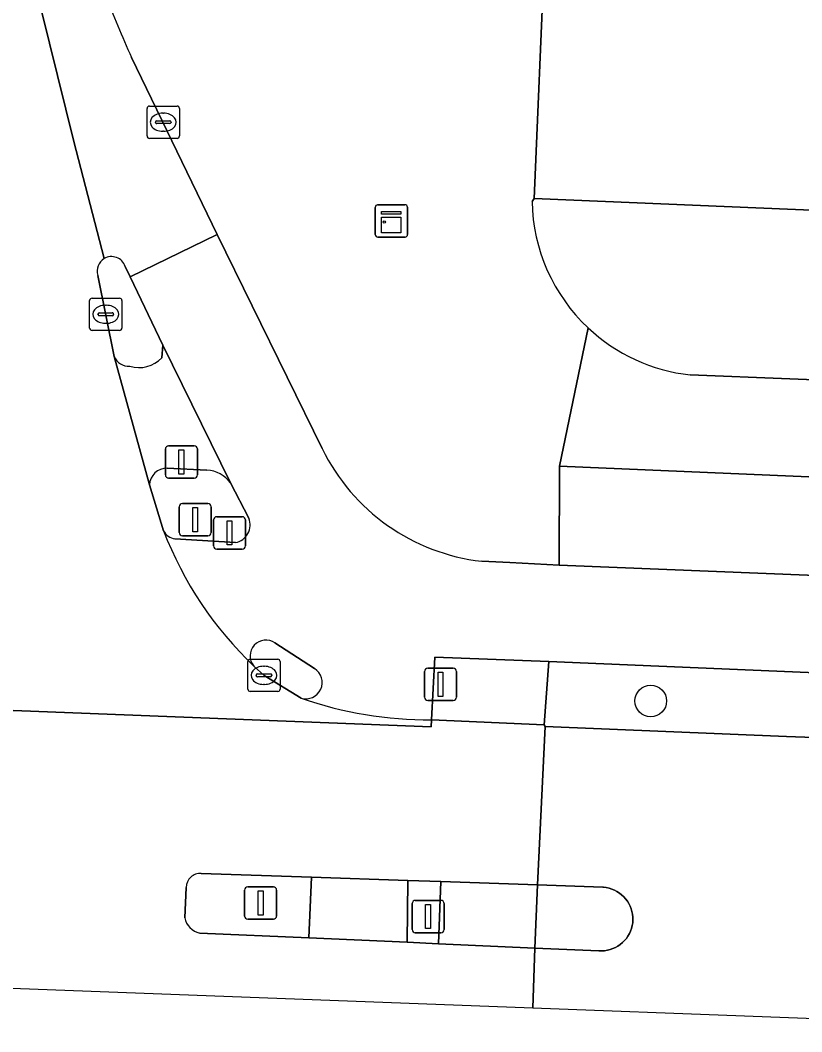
# Model space of a CAD drawing. Extents: x 160732 to 162107, y 387428 to 388479.
# Drawn here: x 161429.82 to 161454.01, y 387458.35 to 387489.67 of the extents above; entities that cross this region are included whole.
import ezdxf

# ---------------------------------------------------------------- set-up
doc = ezdxf.new("R2010")
doc.units = 0
for name, color, linetype in [('IMGEO_Berm_groen', 7, 'Continuous'), ('IMGEO_Boom', 7, 'Continuous'), ('IMGEO_Drukknoppaal', 7, 'Continuous'), ('IMGEO_Fietspad_gesloten', 7, 'Continuous'), ('IMGEO_Fietspad_open', 7, 'Continuous'), ('IMGEO_Groenvoorziening', 7, 'Continuous'), ('IMGEO_Kast', 7, 'Continuous'), ('IMGEO_Kolk', 7, 'Continuous'), ('IMGEO_Lichtmast', 7, 'Continuous'), ('IMGEO_Pand', 7, 'Continuous'), ('IMGEO_Rijbaan_lokaal_gesloten', 7, 'Continuous'), ('IMGEO_Verkeerseiland_gesloten', 7, 'Continuous'), ('IMGEO_Verkeerseiland_open', 7, 'Continuous'), ('IMGEO_Verkeersregelinstallatiepaal', 7, 'Continuous'), ('IMGEO_Voetpad_open', 7, 'Continuous')]:
    doc.layers.add(name, color=color, linetype=linetype)

msp = doc.modelspace()

# ---------------------------------------------------------------- linework, layer by layer
at = {"layer": 'IMGEO_Berm_groen'}
msp.add_lwpolyline([(161481.206, 387468.333), (161446.186, 387469.816), (161446.042, 387467.859), (161446.068, 387467.806), (161453.544, 387467.494), (161481.139, 387466.484)], close=True, dxfattribs=at)
at = {"layer": 'IMGEO_Boom'}
msp.add_circle((161449.34, 387468.595), 0.489, dxfattribs=at)
at = {"layer": 'IMGEO_Drukknoppaal'}
for p, q in [((161435.807, 387473.398), (161435.807, 387474.198)), ((161435.807, 387474.198), (161435.807, 387473.398)), ((161435.907, 387474.298), (161436.697, 387474.298)), ((161436.697, 387474.298), (161435.907, 387474.298)), ((161436.797, 387474.198), (161436.797, 387473.398)), ((161436.797, 387473.398), (161436.797, 387474.198)), ((161436.697, 387473.298), (161435.907, 387473.298)), ((161435.907, 387473.298), (161436.697, 387473.298))]:
    msp.add_line(p, q, dxfattribs=at)
msp.add_lwpolyline([(161436.227, 387474.173), (161436.377, 387474.173), (161436.377, 387473.423), (161436.227, 387473.423), (161436.227, 387474.173)], dxfattribs=at)
for centre, start, end in [((161435.907, 387474.198), 90, 180), ((161435.907, 387474.198), 90, 180), ((161436.697, 387474.198), 0, 90), ((161436.697, 387474.198), 360, 90), ((161435.907, 387473.398), 180, 270), ((161435.907, 387473.398), 180, 270), ((161436.697, 387473.398), 270, 0), ((161436.697, 387473.398), 270, 0)]:
    msp.add_arc(centre, 0.1, start, end, dxfattribs=at)
at = {"layer": 'IMGEO_Fietspad_gesloten'}
for points in [[(161437.672, 387673.108), (161437.678, 387673.258), (161437.693, 387673.503), (161436.141, 387673.546), (161434.044, 387620.92), (161433.312, 387602.562), (161431.189, 387550.73), (161430.424, 387531.378), (161429.094, 387499.76), (161429.116, 387497.852), (161429.16, 387496.739), (161429.498, 387494.264), (161429.88, 387492.617), (161430.229, 387491.014), (161431.483, 387485.911), (161432.421, 387482.288)], [(161433.072, 387482.047), (161433.227, 387481.721), (161435.923, 387483.039), (161433.265, 387488.518)], [(161439.173, 387476.408), (161435.923, 387483.039), (161433.227, 387481.721), (161434.242, 387479.61), (161436.334, 387475.343), (161436.898, 387474.253)], [(161436.484, 387473.496), (161434.611, 387473.609)], [(161507.351, 387470.337), (161505.408, 387470.416), (161483.346, 387471.309), (161481.354, 387471.39), (161446.506, 387472.795), (161444.979, 387472.881), (161444.108, 387472.92)], [(161437.709, 387470.389), (161438.935, 387469.598)], [(161442.554, 387468.011), (161442.653, 387469.953), (161446.186, 387469.816), (161481.206, 387468.333), (161483.19, 387468.251), (161505.27, 387467.335), (161507.236, 387467.262), (161518.426, 387466.815), (161519.485, 387466.777), (161528.742, 387466.406), (161529.954, 387466.357), (161535.505, 387466.149), (161540.118, 387465.962), (161559.393, 387465.167), (161560.442, 387465.124), (161576.509, 387464.516), (161595.204, 387463.77), (161606.095, 387463.48), (161612.678, 387463.243)]]:
    msp.add_lwpolyline(points, dxfattribs=at)
for centre, radius, start, end in [((161474.724, 387506.823), 45.32, 201.1274, 203.8229), ((161432.65, 387481.906), 0.445, 18.5061, 120.8648), ((161444.809, 387479.147), 6.267, 205.9199, 263.5757), ((161436.388, 387474.04), 0.552, 279.9688, 22.683), ((161434.687, 387474.085), 0.482, 206.9953, 260.8921), ((161445.009, 387478.01), 11.522, 201.0805, 226.3374), ((161437.428, 387469.989), 0.489, 54.9454, 219.9901), ((161438.661, 387469.169), 0.509, 253.6426, 57.4977), ((161442.478, 387480.059), 12.048, 250.813, 270.3636)]:
    msp.add_arc(centre, radius, start, end, dxfattribs=at)
at = {"layer": 'IMGEO_Fietspad_open'}
msp.add_lwpolyline([(161438.836, 387463.136), (161438.758, 387461.259), (161441.798, 387461.123), (161441.82, 387463.037)], close=True, dxfattribs=at)
at = {"layer": 'IMGEO_Groenvoorziening'}
msp.add_lwpolyline([(161450.56, 387478.69), (161459.815, 387478.323), (161473.412, 387477.826), (161473.669, 387482.973), (161445.728, 387484.154), (161445.666, 387484.055)], dxfattribs=at)
msp.add_lwpolyline([(161481.474, 387474.366), (161446.518, 387475.861), (161446.506, 387472.795), (161481.354, 387471.39)], close=True, dxfattribs=at)
for centre, radius, start, end in [((161451.157, 387484.151), 5.492, 181.0002, 226.805), ((161451.158, 387484.148), 5.491, 226.7767, 263.7443)]:
    msp.add_arc(centre, radius, start, end, dxfattribs=at)
at = {"layer": 'IMGEO_Kast'}
for p, q in [((161440.812, 387483.031), (161440.812, 387483.872)), ((161440.812, 387483.872), (161440.812, 387483.031)), ((161440.887, 387483.956), (161441.728, 387483.956)), ((161441.728, 387483.956), (161440.887, 387483.956)), ((161441.812, 387483.881), (161441.812, 387483.04)), ((161441.812, 387483.04), (161441.812, 387483.881)), ((161441.737, 387482.956), (161440.896, 387482.956)), ((161440.896, 387482.956), (161441.737, 387482.956))]:
    msp.add_line(p, q, dxfattribs=at)
for points in [[(161441.007, 387483.746), (161441.607, 387483.746), (161441.607, 387483.661), (161441.007, 387483.661), (161441.007, 387483.746)], [(161441.007, 387483.571), (161441.607, 387483.571), (161441.607, 387483.082), (161441.007, 387483.082), (161441.007, 387483.571)]]:
    msp.add_lwpolyline(points, dxfattribs=at)
msp.add_circle((161441.091, 387483.42), 0.0377, dxfattribs=at)
for centre, start, end in [((161440.89, 387483.878), 92.4484, 184.2845), ((161440.89, 387483.878), 92.4484, 184.2845), ((161441.734, 387483.878), 2.4484, 94.2845), ((161441.734, 387483.878), 2.4484, 94.2845), ((161440.89, 387483.034), 182.4484, 274.2845), ((161440.89, 387483.034), 182.4484, 274.2845), ((161441.734, 387483.034), 272.4484, 4.2845), ((161441.734, 387483.034), 272.4484, 4.2845)]:
    msp.add_arc(centre, 0.0779, start, end, dxfattribs=at)
at = {"layer": 'IMGEO_Kolk'}
for p, q in [((161433.75, 387486.085), (161433.75, 387486.937)), ((161433.825, 387487.011), (161434.677, 387487.011)), ((161434.751, 387486.937), (161434.751, 387486.085)), ((161434.009, 387486.505), (161434.009, 387486.517)), ((161434.052, 387486.554), (161434.45, 387486.554)), ((161434.238, 387486.791), (161434.263, 387486.791)), ((161434.493, 387486.517), (161434.493, 387486.505)), ((161434.447, 387486.468), (161434.049, 387486.468)), ((161434.261, 387486.231), (161434.236, 387486.231)), ((161434.677, 387486.011), (161433.825, 387486.011)), ((161431.972, 387480.139), (161431.972, 387480.991)), ((161432.047, 387481.065), (161432.899, 387481.065)), ((161432.973, 387480.991), (161432.973, 387480.139)), ((161432.231, 387480.559), (161432.231, 387480.571)), ((161432.274, 387480.608), (161432.672, 387480.608)), ((161432.46, 387480.845), (161432.485, 387480.845)), ((161432.715, 387480.571), (161432.715, 387480.559)), ((161432.669, 387480.522), (161432.271, 387480.522)), ((161432.483, 387480.285), (161432.458, 387480.285)), ((161432.899, 387480.065), (161432.047, 387480.065)), ((161436.869, 387468.961), (161436.869, 387469.813)), ((161436.944, 387469.887), (161437.796, 387469.887)), ((161437.357, 387469.667), (161437.382, 387469.667)), ((161437.87, 387469.813), (161437.87, 387468.961)), ((161437.128, 387469.381), (161437.128, 387469.393)), ((161437.566, 387469.344), (161437.168, 387469.344)), ((161437.171, 387469.43), (161437.569, 387469.43)), ((161437.612, 387469.393), (161437.612, 387469.381)), ((161437.38, 387469.107), (161437.355, 387469.107)), ((161437.796, 387468.887), (161436.944, 387468.887))]:
    msp.add_line(p, q, dxfattribs=at)
for points in [[(161433.75, 387486.085), (161433.75, 387486.937)], [(161433.825, 387487.011), (161434.677, 387487.011)], [(161434.751, 387486.937), (161434.751, 387486.085)], [(161434.677, 387486.011), (161433.825, 387486.011)], [(161431.972, 387480.139), (161431.972, 387480.991)], [(161432.047, 387481.065), (161432.899, 387481.065)], [(161432.973, 387480.991), (161432.973, 387480.139)], [(161432.899, 387480.065), (161432.047, 387480.065)], [(161436.869, 387468.961), (161436.869, 387469.813)], [(161436.944, 387469.887), (161437.796, 387469.887)], [(161437.87, 387469.813), (161437.87, 387468.961)], [(161437.796, 387468.887), (161436.944, 387468.887)]]:
    msp.add_lwpolyline(points, dxfattribs=at)
for centre, radius, start, end in [((161433.827, 387486.935), 0.0765, 91.552, 178.448), ((161433.827, 387486.935), 0.0765, 91.552, 178.448), ((161434.675, 387486.935), 0.0765, 1.552, 88.448), ((161434.675, 387486.935), 0.0765, 1.552, 88.448), ((161434.049, 387486.514), 0.0403, 85.8775, 175.7526), ((161434.454, 387486.516), 0.0386, 1.7309, 96.639), ((161434.046, 387486.504), 0.0366, 178.938, 274.7102), ((161434.45, 387486.511), 0.043, 264.8664, 352.4533), ((161433.827, 387486.087), 0.0765, 181.552, 268.448), ((161433.827, 387486.087), 0.0765, 181.552, 268.448), ((161434.675, 387486.087), 0.0765, 271.552, 358.448), ((161434.675, 387486.087), 0.0765, 271.552, 358.448), ((161432.049, 387480.989), 0.0765, 91.552, 178.448), ((161432.049, 387480.989), 0.0765, 91.552, 178.448), ((161432.897, 387480.989), 0.0765, 1.552, 88.448), ((161432.897, 387480.989), 0.0765, 1.552, 88.448), ((161432.271, 387480.568), 0.0403, 85.8775, 175.7526), ((161432.676, 387480.57), 0.0386, 1.7309, 96.639), ((161432.268, 387480.558), 0.0366, 178.938, 274.7102), ((161432.672, 387480.565), 0.043, 264.8664, 352.4533), ((161432.049, 387480.141), 0.0765, 181.552, 268.448), ((161432.049, 387480.141), 0.0765, 181.552, 268.448), ((161432.897, 387480.141), 0.0765, 271.552, 358.448), ((161432.897, 387480.141), 0.0765, 271.552, 358.448), ((161436.946, 387469.811), 0.0765, 91.552, 178.448), ((161436.946, 387469.811), 0.0765, 91.552, 178.448), ((161437.794, 387469.811), 0.0765, 1.552, 88.448), ((161437.794, 387469.811), 0.0765, 1.552, 88.448), ((161437.168, 387469.39), 0.0403, 85.8775, 175.7526), ((161437.165, 387469.38), 0.0366, 178.938, 274.7102), ((161437.569, 387469.387), 0.043, 264.8664, 352.4533), ((161437.573, 387469.392), 0.0386, 1.7309, 96.639), ((161436.946, 387468.963), 0.0765, 181.552, 268.448), ((161436.946, 387468.963), 0.0765, 181.552, 268.448), ((161437.794, 387468.963), 0.0765, 271.552, 358.448), ((161437.794, 387468.963), 0.0765, 271.552, 358.448)]:
    msp.add_arc(centre, radius, start, end, dxfattribs=at)
for centre, major_axis, ratio, start_param, end_param in [((161434.237, 387486.511), (-0.387, 0.002), 0.722429, 4.712389, 7.853982), ((161434.262, 387486.511), (-0.39, 0.002), 0.717154, 1.570796, 4.712389), ((161432.459, 387480.565), (-0.387, 0.002), 0.722429, 4.712389, 7.853982), ((161432.484, 387480.565), (-0.39, 0.002), 0.717154, 1.570796, 4.712389), ((161437.356, 387469.387), (-0.387, 0.002), 0.722429, 4.712389, 7.853982), ((161437.381, 387469.387), (-0.39, 0.002), 0.717154, 1.570796, 4.712389)]:
    msp.add_ellipse(centre, major_axis=major_axis, ratio=ratio, start_param=start_param, end_param=end_param, dxfattribs=at)
at = {"layer": 'IMGEO_Lichtmast'}
for p, q in [((161436.769, 387461.937), (161436.769, 387462.737)), ((161436.769, 387462.737), (161436.769, 387461.937)), ((161436.869, 387462.837), (161437.659, 387462.837)), ((161437.659, 387462.837), (161436.869, 387462.837)), ((161437.759, 387462.737), (161437.759, 387461.937)), ((161437.759, 387461.937), (161437.759, 387462.737)), ((161437.659, 387461.837), (161436.869, 387461.837)), ((161436.869, 387461.837), (161437.659, 387461.837))]:
    msp.add_line(p, q, dxfattribs=at)
msp.add_lwpolyline([(161437.189, 387462.712), (161437.339, 387462.712), (161437.339, 387461.962), (161437.189, 387461.962), (161437.189, 387462.712)], dxfattribs=at)
for centre, start, end in [((161436.869, 387462.737), 90, 180), ((161436.869, 387462.737), 90, 180), ((161437.659, 387462.737), 0, 90), ((161437.659, 387462.737), 360, 90), ((161436.869, 387461.937), 180, 270), ((161436.869, 387461.937), 180, 270), ((161437.659, 387461.937), 270, 0), ((161437.659, 387461.937), 270, 0)]:
    msp.add_arc(centre, 0.1, start, end, dxfattribs=at)
at = {"layer": 'IMGEO_Pand'}
msp.add_lwpolyline([(161490.418, 387498.148), (161490.155, 387498.159), (161490.142, 387497.853), (161485.919, 387498.031), (161481.923, 387498.2), (161446.386, 387499.702), (161446.366, 387499.225), (161445.728, 387484.154), (161473.669, 387482.973), (161474.976, 387482.918), (161482.168, 387482.614), (161489.161, 387482.319), (161489.412, 387482.308), (161489.399, 387481.991), (161489.665, 387481.98)], close=True, dxfattribs=at)
at = {"layer": 'IMGEO_Rijbaan_lokaal_gesloten'}
for points in [[(161432.421, 387482.288), (161431.483, 387485.911), (161430.229, 387491.014), (161429.88, 387492.617), (161429.498, 387494.264), (161429.16, 387496.739), (161429.116, 387497.852), (161429.094, 387499.76), (161430.424, 387531.378)], [(161434.258, 387473.866), (161433.822, 387475.288), (161432.733, 387479.257), (161432.227, 387481.769)], [(161438.518, 387468.68), (161437.37, 387469.387), (161437.054, 387469.675)], [(161435.428, 387463.25), (161438.836, 387463.136), (161441.82, 387463.037), (161442.837, 387463.001), (161445.835, 387462.897), (161446.068, 387467.806), (161446.042, 387467.859), (161442.554, 387468.011), (161442.546, 387467.798), (161409.541, 387469.086), (161409.548, 387469.274), (161406.12, 387469.37), (161405.945, 387464.459), (161408.992, 387464.334), (161409.941, 387464.296), (161413.009, 387464.17), (161416.187, 387464.04)], [(161410.044, 387469.273), (161409.548, 387469.274), (161409.541, 387469.086), (161442.546, 387467.798), (161442.554, 387468.011)], [(161481.139, 387466.484), (161453.544, 387467.494), (161446.068, 387467.806), (161445.835, 387462.897), (161447.853, 387462.827), (161447.876, 387462.826), (161447.963, 387462.815), (161448.049, 387462.796), (161448.134, 387462.77), (161448.215, 387462.737), (161448.294, 387462.696), (161448.368, 387462.649), (161448.438, 387462.595), (161448.503, 387462.535), (161448.562, 387462.469), (161448.615, 387462.398), (161448.661, 387462.323), (161448.701, 387462.245), (161448.733, 387462.163), (161448.758, 387462.078), (161448.775, 387461.991), (161448.785, 387461.904), (161448.786, 387461.815), (161448.78, 387461.727), (161448.766, 387461.64), (161448.744, 387461.555), (161448.715, 387461.472), (161448.678, 387461.391), (161448.634, 387461.315), (161448.584, 387461.242), (161448.527, 387461.175), (161448.465, 387461.112), (161448.397, 387461.056), (161448.324, 387461.006), (161448.248, 387460.962), (161448.167, 387460.926), (161448.084, 387460.897), (161447.998, 387460.875), (161447.911, 387460.861), (161447.823, 387460.855), (161447.735, 387460.857), (161445.746, 387460.946), (161445.685, 387459.096), (161445.685, 387459.096), (161465.338, 387458.353)], [(161434.915, 387461.885), (161434.964, 387462.824)], [(161429.011, 387459.726), (161445.685, 387459.096), (161445.685, 387459.096), (161445.746, 387460.946), (161442.767, 387461.079), (161441.798, 387461.123), (161438.758, 387461.259), (161435.381, 387461.409)]]:
    msp.add_lwpolyline(points, dxfattribs=at)
for centre, radius, start, end in [((161432.649, 387481.907), 0.444, 120.9219, 198.087), ((161445.009, 387478.01), 11.522, 201.0805, 226.3374), ((161442.478, 387480.059), 12.048, 250.813, 270.3636), ((161435.386, 387462.83), 0.423, 84.363, 180.7473), ((161435.513, 387462.004), 0.61, 191.2824, 257.5011)]:
    msp.add_arc(centre, radius, start, end, dxfattribs=at)
at = {"layer": 'IMGEO_Verkeerseiland_gesloten'}
for points in [[(161433.227, 387481.721), (161433.072, 387482.047)], [(161432.227, 387481.769), (161432.733, 387479.257)], [(161434.206, 387479.214), (161434.242, 387479.61), (161433.227, 387481.721)], [(161435.6, 387475.74), (161434.37, 387475.798)], [(161433.822, 387475.288), (161434.258, 387473.866)], [(161436.898, 387474.253), (161436.334, 387475.343)], [(161434.611, 387473.609), (161436.484, 387473.496)], [(161438.935, 387469.598), (161437.709, 387470.389)], [(161437.054, 387469.675), (161437.37, 387469.387), (161438.518, 387468.68)]]:
    msp.add_lwpolyline(points, dxfattribs=at)
for centre, radius, start, end in [((161432.649, 387481.907), 0.444, 120.9219, 198.087), ((161432.65, 387481.906), 0.445, 18.5061, 120.8648), ((161433.197, 387479.462), 0.508, 203.8633, 271.9978), ((161433.497, 387479.901), 0.987, 253.3978, 315.8957), ((161434.355, 387475.265), 0.533, 88.3405, 177.5455), ((161435.542, 387474.756), 0.986, 36.5613, 86.6233), ((161436.388, 387474.04), 0.552, 279.9688, 22.683), ((161434.687, 387474.085), 0.482, 206.9953, 260.8921), ((161437.428, 387469.989), 0.489, 54.9454, 219.9901), ((161438.661, 387469.169), 0.509, 253.6426, 57.4977)]:
    msp.add_arc(centre, radius, start, end, dxfattribs=at)
at = {"layer": 'IMGEO_Verkeerseiland_open'}
for points in [[(161435.381, 387461.409), (161438.758, 387461.259), (161438.836, 387463.136), (161435.428, 387463.25)], [(161434.964, 387462.824), (161434.915, 387461.885)]]:
    msp.add_lwpolyline(points, dxfattribs=at)
for points in [[(161442.767, 387461.079), (161442.837, 387463.001), (161441.82, 387463.037), (161441.798, 387461.123)], [(161445.746, 387460.946), (161447.735, 387460.857), (161447.823, 387460.855), (161447.911, 387460.861), (161447.998, 387460.875), (161448.084, 387460.897), (161448.167, 387460.926), (161448.248, 387460.962), (161448.324, 387461.006), (161448.397, 387461.056), (161448.465, 387461.112), (161448.527, 387461.175), (161448.584, 387461.242), (161448.634, 387461.315), (161448.678, 387461.391), (161448.715, 387461.472), (161448.744, 387461.555), (161448.766, 387461.64), (161448.78, 387461.727), (161448.786, 387461.815), (161448.785, 387461.904), (161448.775, 387461.991), (161448.758, 387462.078), (161448.733, 387462.163), (161448.701, 387462.245), (161448.661, 387462.323), (161448.615, 387462.398), (161448.562, 387462.469), (161448.503, 387462.535), (161448.438, 387462.595), (161448.368, 387462.649), (161448.294, 387462.696), (161448.215, 387462.737), (161448.134, 387462.77), (161448.049, 387462.796), (161447.963, 387462.815), (161447.876, 387462.826), (161447.853, 387462.827), (161445.835, 387462.897)]]:
    msp.add_lwpolyline(points, close=True, dxfattribs=at)
for centre, radius, start, end in [((161435.386, 387462.83), 0.423, 84.363, 180.7473), ((161435.513, 387462.004), 0.61, 191.2824, 257.5011)]:
    msp.add_arc(centre, radius, start, end, dxfattribs=at)
at = {"layer": 'IMGEO_Verkeersregelinstallatiepaal'}
for p, q in [((161434.417, 387476.495), (161435.207, 387476.495)), ((161435.207, 387476.495), (161434.417, 387476.495)), ((161434.317, 387475.595), (161434.317, 387476.395)), ((161434.317, 387476.395), (161434.317, 387475.595)), ((161435.307, 387476.395), (161435.307, 387475.595)), ((161435.307, 387475.595), (161435.307, 387476.395)), ((161435.207, 387475.495), (161434.417, 387475.495)), ((161434.417, 387475.495), (161435.207, 387475.495)), ((161434.843, 387474.705), (161435.633, 387474.705)), ((161435.633, 387474.705), (161434.843, 387474.705)), ((161434.743, 387473.805), (161434.743, 387474.605)), ((161434.743, 387474.605), (161434.743, 387473.805)), ((161435.733, 387474.605), (161435.733, 387473.805)), ((161435.733, 387473.805), (161435.733, 387474.605)), ((161435.633, 387473.705), (161434.843, 387473.705)), ((161434.843, 387473.705), (161435.633, 387473.705)), ((161442.438, 387469.608), (161443.228, 387469.608)), ((161443.228, 387469.608), (161442.438, 387469.608)), ((161442.338, 387468.708), (161442.338, 387469.508)), ((161442.338, 387469.508), (161442.338, 387468.708)), ((161443.328, 387469.508), (161443.328, 387468.708)), ((161443.328, 387468.708), (161443.328, 387469.508)), ((161443.228, 387468.608), (161442.438, 387468.608)), ((161442.438, 387468.608), (161443.228, 387468.608)), ((161442.052, 387462.421), (161442.842, 387462.421)), ((161442.842, 387462.421), (161442.052, 387462.421)), ((161441.952, 387461.521), (161441.952, 387462.321)), ((161441.952, 387462.321), (161441.952, 387461.521)), ((161442.942, 387462.321), (161442.942, 387461.521)), ((161442.942, 387461.521), (161442.942, 387462.321)), ((161442.842, 387461.421), (161442.052, 387461.421)), ((161442.052, 387461.421), (161442.842, 387461.421))]:
    msp.add_line(p, q, dxfattribs=at)
for points in [[(161434.737, 387476.37), (161434.887, 387476.37), (161434.887, 387475.62), (161434.737, 387475.62), (161434.737, 387476.37)], [(161435.163, 387474.58), (161435.313, 387474.58), (161435.313, 387473.83), (161435.163, 387473.83), (161435.163, 387474.58)], [(161442.758, 387469.483), (161442.908, 387469.483), (161442.908, 387468.733), (161442.758, 387468.733), (161442.758, 387469.483)], [(161442.372, 387462.296), (161442.522, 387462.296), (161442.522, 387461.546), (161442.372, 387461.546), (161442.372, 387462.296)]]:
    msp.add_lwpolyline(points, dxfattribs=at)
for centre, start, end in [((161434.417, 387476.395), 90, 180), ((161434.417, 387476.395), 90, 180), ((161435.207, 387476.395), 0, 90), ((161435.207, 387476.395), 360, 90), ((161434.417, 387475.595), 180, 270), ((161434.417, 387475.595), 180, 270), ((161435.207, 387475.595), 270, 0), ((161435.207, 387475.595), 270, 0), ((161434.843, 387474.605), 90, 180), ((161434.843, 387474.605), 90, 180), ((161435.633, 387474.605), 0, 90), ((161435.633, 387474.605), 360, 90), ((161434.843, 387473.805), 180, 270), ((161434.843, 387473.805), 180, 270), ((161435.633, 387473.805), 270, 0), ((161435.633, 387473.805), 270, 0), ((161442.438, 387469.508), 90, 180), ((161442.438, 387469.508), 90, 180), ((161443.228, 387469.508), 0, 90), ((161443.228, 387469.508), 360, 90), ((161442.438, 387468.708), 180, 270), ((161442.438, 387468.708), 180, 270), ((161443.228, 387468.708), 270, 0), ((161443.228, 387468.708), 270, 0), ((161442.052, 387462.321), 90, 180), ((161442.052, 387462.321), 90, 180), ((161442.842, 387462.321), 0, 90), ((161442.842, 387462.321), 360, 90), ((161442.052, 387461.521), 180, 270), ((161442.052, 387461.521), 180, 270), ((161442.842, 387461.521), 270, 0), ((161442.842, 387461.521), 270, 0)]:
    msp.add_arc(centre, 0.1, start, end, dxfattribs=at)
at = {"layer": 'IMGEO_Voetpad_open'}
for points in [[(161445.666, 387484.055), (161445.728, 387484.154), (161446.366, 387499.225), (161441.889, 387499.366), (161440.313, 387499.409)], [(161433.265, 387488.518), (161435.923, 387483.039), (161439.173, 387476.408)], [(161444.108, 387472.92), (161444.979, 387472.881), (161446.506, 387472.795), (161446.518, 387475.861), (161447.398, 387480.147)], [(161447.398, 387480.147), (161446.518, 387475.861), (161481.474, 387474.366), (161481.354, 387471.39), (161483.346, 387471.309), (161483.416, 387474.295), (161505.489, 387473.406)], [(161436.334, 387475.343), (161434.242, 387479.61), (161434.206, 387479.214)], [(161432.733, 387479.257), (161433.822, 387475.288)], [(161488.953, 387477.247), (161481.96, 387477.53), (161474.77, 387477.779), (161473.412, 387477.826), (161459.815, 387478.323), (161450.56, 387478.69)], [(161434.37, 387475.798), (161435.6, 387475.74)]]:
    msp.add_lwpolyline(points, dxfattribs=at)
for points in [[(161446.186, 387469.816), (161442.653, 387469.953), (161442.554, 387468.011), (161446.042, 387467.859)], [(161442.767, 387461.079), (161445.746, 387460.946), (161445.835, 387462.897), (161442.837, 387463.001)]]:
    msp.add_lwpolyline(points, close=True, dxfattribs=at)
for centre, radius, start, end in [((161474.724, 387506.823), 45.32, 201.1274, 203.8229), ((161451.157, 387484.151), 5.492, 181.0002, 226.805), ((161451.158, 387484.148), 5.491, 226.7767, 263.7443), ((161433.197, 387479.462), 0.508, 203.8633, 271.9978), ((161433.497, 387479.901), 0.987, 253.3978, 315.8957), ((161444.809, 387479.147), 6.267, 205.9199, 263.5757), ((161434.355, 387475.265), 0.533, 88.3405, 177.5455), ((161435.542, 387474.756), 0.986, 36.5613, 86.6233)]:
    msp.add_arc(centre, radius, start, end, dxfattribs=at)

doc.saveas('drawing.dxf')
